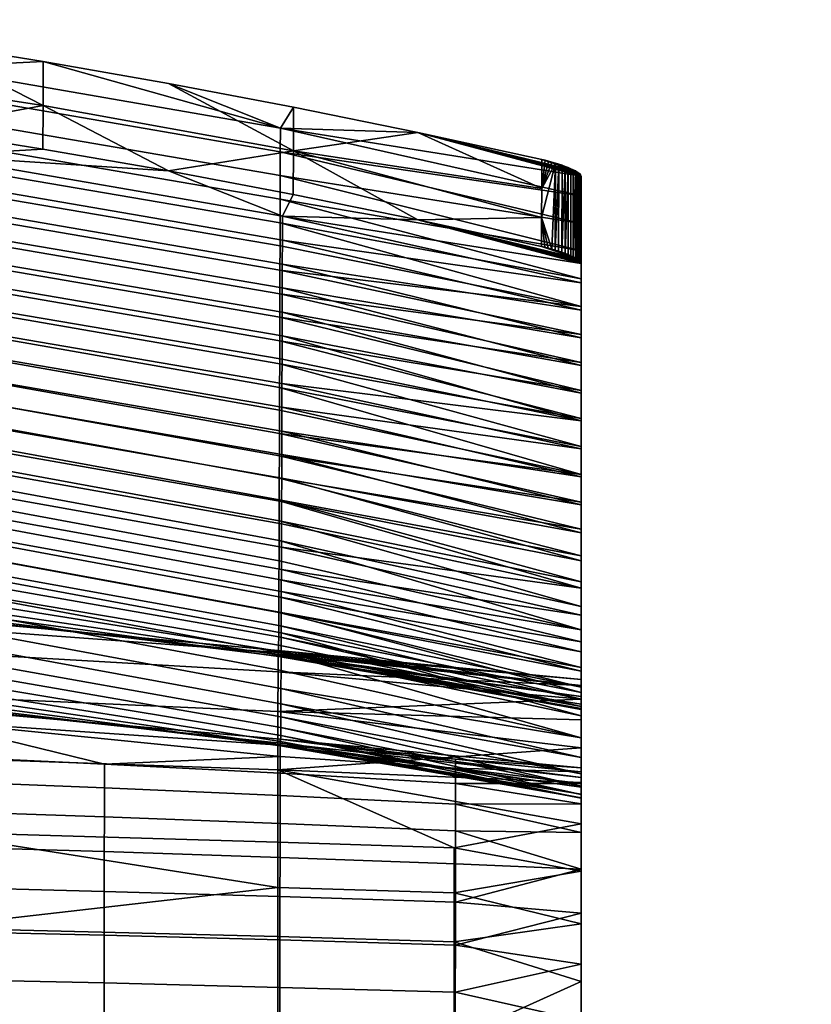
# Model space of a CAD drawing. Header units: millimetres. Extents: x -738 to 738, y -260 to 258.
# Tile 503 of 656: x -337 to -257, y 150 to 249. Entities that reach past the tile are written whole.
import ezdxf

# ---------------------------------------------------------------- set-up
doc = ezdxf.new("R2010")
doc.units = ezdxf.units.MM
doc.header["$MEASUREMENT"] = 0
doc.layers.add('nozky', color=250, linetype='Continuous')
doc.layers.add('ram', color=31, linetype='Continuous')

msp = doc.modelspace()

# ---------------------------------------------------------------- meshes
at = {"layer": 'nozky'}
mesh = msp.add_polyface(dxfattribs=at)
corners = [(-660, -250, 5), (-660, -210), (-660, -210, 5), (-660, -250), (-660, 190, 5), (-660, 230), (-660, 230, 5), (-660, 190), (-587.5, 73.091, 423.825), (-612.5, 73.091, 423.825), (-612.5, 70.097, 424.013), (-587.5, 70.097, 424.013), (-587.5, 69.154, 409.043), (-612.5, 69.154, 409.043), (-612.5, 72.148, 408.854), (-587.5, 72.148, 408.854), (-587.5, 72.148, 408.854), (-612.5, 72.148, 408.854), (-612.5, 73.091, 423.825), (-587.5, 73.091, 423.825), (-612.5, 73.091, 423.825), (-612.5, 72.148, 408.854), (-612.5, 69.154, 409.043), (-612.5, 70.097, 424.013), (-587.5, 73.091, 423.825), (-587.5, 70.097, 424.013), (-587.5, 69.154, 409.043), (-587.5, 72.148, 408.854), (-587.5, -134.498, 436.902), (-612.5, -134.498, 436.902), (-612.5, -137.492, 437.091), (-587.5, -137.492, 437.091), (-587.5, -137.492, 437.091), (-612.5, -137.492, 437.091), (-612.5, -138.435, 422.12), (-587.5, -138.435, 422.12), (-587.5, -138.435, 422.12), (-612.5, -138.435, 422.12), (-612.5, -135.441, 421.932), (-587.5, -135.441, 421.932), (-612.5, -134.498, 436.902), (-612.5, -135.441, 421.932), (-612.5, -138.435, 422.12), (-612.5, -137.492, 437.091), (-587.5, -134.498, 436.902), (-587.5, -137.492, 437.091), (-587.5, -138.435, 422.12), (-587.5, -135.441, 421.932), (-367.5, 73.091, 423.825), (-392.5, 73.091, 423.825), (-392.5, 70.097, 424.013), (-367.5, 70.097, 424.013), (-367.5, 69.154, 409.043), (-392.5, 69.154, 409.043), (-392.5, 72.148, 408.854), (-367.5, 72.148, 408.854), (-367.5, 72.148, 408.854), (-392.5, 72.148, 408.854), (-392.5, 73.091, 423.825), (-367.5, 73.091, 423.825), (-392.5, 73.091, 423.825), (-392.5, 72.148, 408.854), (-392.5, 69.154, 409.043), (-392.5, 70.097, 424.013), (-367.5, 73.091, 423.825), (-367.5, 70.097, 424.013), (-367.5, 69.154, 409.043), (-367.5, 72.148, 408.854), (-367.5, -134.498, 436.902), (-392.5, -134.498, 436.902), (-392.5, -137.492, 437.091), (-367.5, -137.492, 437.091), (-367.5, -137.492, 437.091), (-392.5, -137.492, 437.091), (-392.5, -138.435, 422.12), (-367.5, -138.435, 422.12), (-367.5, -138.435, 422.12), (-392.5, -138.435, 422.12), (-392.5, -135.441, 421.932), (-367.5, -135.441, 421.932), (-392.5, -134.498, 436.902), (-392.5, -135.441, 421.932), (-392.5, -138.435, 422.12), (-392.5, -137.492, 437.091), (-367.5, -134.498, 436.902), (-367.5, -137.492, 437.091), (-367.5, -138.435, 422.12), (-367.5, -135.441, 421.932), (-97.5, 73.091, 423.825), (-122.5, 73.091, 423.825), (-122.5, 70.097, 424.013), (-97.5, 70.097, 424.013), (-97.5, 69.154, 409.043), (-122.5, 69.154, 409.043), (-122.5, 72.148, 408.854), (-97.5, 72.148, 408.854), (-97.5, 72.148, 408.854), (-122.5, 72.148, 408.854), (-122.5, 73.091, 423.825), (-97.5, 73.091, 423.825), (-122.5, 73.091, 423.825), (-122.5, 72.148, 408.854), (-122.5, 69.154, 409.043), (-122.5, 70.097, 424.013), (-97.5, 73.091, 423.825), (-97.5, 70.097, 424.013), (-97.5, 69.154, 409.043), (-97.5, 72.148, 408.854), (-97.5, -134.498, 436.902), (-122.5, -134.498, 436.902), (-122.5, -137.492, 437.091), (-97.5, -137.492, 437.091), (-97.5, -137.492, 437.091), (-122.5, -137.492, 437.091), (-122.5, -138.435, 422.12), (-97.5, -138.435, 422.12), (-97.5, -138.435, 422.12), (-122.5, -138.435, 422.12), (-122.5, -135.441, 421.932), (-97.5, -135.441, 421.932), (-122.5, -134.498, 436.902), (-122.5, -135.441, 421.932), (-122.5, -138.435, 422.12), (-122.5, -137.492, 437.091), (-97.5, -134.498, 436.902), (-97.5, -137.492, 437.091), (-97.5, -138.435, 422.12), (-97.5, -135.441, 421.932)]
mesh.append_faces([[corners[k] for k in face] for face in [(0, 1, 2, 2), (1, 0, 3, 3), (4, 5, 6, 6), (5, 4, 7, 7), (8, 9, 10, 11), (12, 13, 14, 15), (16, 17, 18, 19), (20, 21, 22, 23), (24, 25, 26, 27), (28, 29, 30, 31), (32, 33, 34, 35), (36, 37, 38, 39), (40, 41, 42, 43), (44, 45, 46, 47), (48, 49, 50, 51), (52, 53, 54, 55), (56, 57, 58, 59), (60, 61, 62, 63), (64, 65, 66, 67), (68, 69, 70, 71), (72, 73, 74, 75), (76, 77, 78, 79), (80, 81, 82, 83), (84, 85, 86, 87), (88, 89, 90, 91), (92, 93, 94, 95), (96, 97, 98, 99), (100, 101, 102, 103), (104, 105, 106, 107), (108, 109, 110, 111), (112, 113, 114, 115), (116, 117, 118, 119), (120, 121, 122, 123), (124, 125, 126, 127)]])
at = {"layer": 'ram'}
mesh = msp.add_polyface(dxfattribs=at)
corners = [(-347.438, 238.338, 876.286), (-334.656, 236.294, 876.729), (-334.639, 240.734, 875.985), (-360.249, 244.66, 875.184), (-360.264, 240.209, 875.881), (-373.127, 241.904, 875.513), (-321.919, 234.077, 877.209), (-347.422, 247.232, 874.847), (-360.248, 249.113, 874.487), (-334.639, 245.177, 875.24), (-381.773, 237.959, 851.792), (-345.949, 233.185, 852.857), (-345.938, 235.643, 864.597), (-381.764, 240.445, 863.542), (-381.784, 235.484, 840.04), (-345.959, 230.732, 841.116), (-381.795, 233.022, 828.285), (-345.97, 228.285, 829.372), (-381.806, 230.534, 816.332), (-345.98, 225.807, 817.433), (-381.816, 228.142, 804.766), (-345.99, 223.418, 805.881), (-381.826, 225.765, 793.193), (-346.001, 221.038, 794.325), (-381.837, 223.328, 781.233), (-346.012, 218.59, 782.382), (-381.848, 220.95, 769.461), (-346.021, 216.195, 770.628), (-381.857, 218.593, 757.684), (-346.032, 213.815, 758.871), (-381.868, 216.261, 745.904), (-346.043, 211.455, 747.114), (-381.879, 213.954, 734.11), (-346.053, 209.113, 735.337), (-381.89, 211.677, 722.313), (-346.063, 206.796, 723.558), (-381.899, 209.51, 710.912), (-346.073, 204.589, 712.188), (-381.91, 207.231, 698.721), (-346.084, 202.264, 700.022), (-381.921, 205.066, 686.908), (-346.095, 200.054, 688.232), (-381.932, 202.948, 675.087), (-346.105, 197.894, 676.434), (-381.942, 200.882, 663.256), (-346.115, 195.79, 664.625), (-334.656, 236.294, 876.729), (-321.919, 234.077, 877.209), (-347.438, 238.338, 876.286), (-360.264, 240.209, 875.881), (-346.257, 242.178, 851.653), (-382.086, 246.966, 850.704), (-382.076, 249.427, 862.33), (-346.246, 244.611, 863.268), (-346.268, 239.75, 840.036), (-382.097, 244.516, 839.076), (-346.277, 237.329, 828.418), (-382.107, 242.079, 827.444), (-346.288, 234.916, 816.799), (-382.117, 239.655, 815.81), (-346.298, 232.577, 805.498), (-382.127, 237.312, 804.494), (-346.309, 230.115, 793.554), (-382.139, 234.853, 792.533), (-346.318, 227.731, 781.929), (-382.148, 232.478, 780.889), (-346.329, 225.36, 770.3), (-382.159, 230.122, 769.241), (-346.339, 223.004, 758.669), (-382.169, 227.788, 757.589), (-346.35, 220.691, 747.164), (-382.18, 225.502, 746.062), (-346.359, 218.347, 735.396), (-382.189, 223.191, 734.27), (-346.37, 216.091, 723.944), (-382.2, 220.971, 722.794), (-346.381, 213.787, 712.104), (-382.211, 218.709, 710.929), (-346.391, 211.554, 700.449), (-382.221, 216.52, 699.25), (-346.4, 209.361, 688.787), (-382.231, 214.37, 687.562), (-346.411, 207.214, 677.116), (-382.242, 212.266, 675.867), (-346.422, 205.121, 665.435), (-382.252, 210.211, 664.162), (-346.432, 203.179, 654.256), (-382.262, 208.299, 652.962), (-346.441, 201.135, 642.037), (-382.273, 206.275, 640.723), (-346.452, 199.26, 630.319), (-382.283, 204.407, 628.987), (-346.463, 197.483, 618.585), (-382.294, 202.618, 617.238), (-346.473, 195.839, 606.833), (-382.305, 200.927, 605.476), (-310.635, 207.448, 713.618), (-310.628, 209.805, 725.425), (-310.643, 205.158, 701.995), (-310.649, 202.908, 690.365), (-310.656, 200.706, 678.726), (-310.664, 198.565, 667.075), (-310.67, 196.585, 655.923), (-310.678, 194.512, 643.732), (-360.248, 249.113, 874.487), (-347.422, 247.232, 874.847), (-334.639, 245.177, 875.24), (-310.543, 238.411, 864.476)]
mesh.append_faces([[corners[k] for k in face] for face in [(0, 1, 2, 2), (3, 4, 0, 0), (3, 5, 4, 4), (1, 6, 2, 2), (2, 7, 8, 3), (0, 2, 3, 3), (2, 9, 7, 7), (10, 11, 12, 13), (14, 15, 11, 10), (16, 17, 15, 14), (18, 19, 17, 16), (20, 21, 19, 18), (22, 23, 21, 20), (24, 25, 23, 22), (26, 27, 25, 24), (28, 29, 27, 26), (30, 31, 29, 28), (32, 33, 31, 30), (34, 35, 33, 32), (36, 37, 35, 34), (38, 39, 37, 36), (40, 41, 39, 38), (42, 43, 41, 40), (44, 45, 43, 42), (46, 12, 47, 47), (12, 46, 48, 48), (48, 49, 12, 12), (50, 51, 52, 53), (54, 55, 51, 50), (56, 57, 55, 54), (58, 59, 57, 56), (60, 61, 59, 58), (62, 63, 61, 60), (64, 65, 63, 62), (66, 67, 65, 64), (68, 69, 67, 66), (70, 71, 69, 68), (72, 73, 71, 70), (74, 75, 73, 72), (76, 77, 75, 74), (78, 79, 77, 76), (80, 81, 79, 78), (82, 83, 81, 80), (84, 85, 83, 82), (86, 87, 85, 84), (88, 89, 87, 86), (90, 91, 89, 88), (92, 93, 91, 90), (94, 95, 93, 92), (96, 76, 74, 97), (98, 78, 76, 96), (99, 80, 78, 98), (100, 82, 80, 99), (101, 84, 82, 100), (102, 86, 84, 101), (103, 88, 86, 102), (52, 104, 53, 53), (104, 105, 53, 53), (106, 107, 53, 53), (105, 106, 53, 53)]])
mesh = msp.add_polyface(dxfattribs=at)
corners = [(-321.919, 234.077, 877.209), (-309.231, 231.689, 877.727), (-309.211, 236.116, 876.927), (-296.597, 229.131, 878.281), (-284.011, 229.348, 878.295), (-284.004, 232.291, 877.719), (-296.575, 237.975, 876.619), (-334.639, 240.734, 875.985), (-321.9, 242.948, 875.667), (-334.639, 245.177, 875.24), (-309.211, 240.547, 876.126), (-345.949, 233.185, 852.857), (-310.338, 227.058, 854.224), (-310.33, 229.481, 865.952), (-345.938, 235.643, 864.597), (-345.959, 230.732, 841.116), (-310.345, 224.633, 842.496), (-345.97, 228.285, 829.372), (-310.352, 222.207, 830.769), (-345.98, 225.807, 817.433), (-310.359, 219.74, 818.847), (-345.99, 223.418, 805.881), (-310.366, 217.354, 807.313), (-346.001, 221.038, 794.325), (-310.373, 214.97, 795.777), (-346.012, 218.59, 782.382), (-310.381, 212.509, 783.857), (-346.021, 216.195, 770.628), (-310.388, 210.092, 772.127), (-346.032, 213.815, 758.871), (-310.395, 207.683, 760.395), (-346.043, 211.455, 747.114), (-310.402, 205.286, 748.667), (-346.053, 209.113, 735.337), (-310.409, 202.898, 736.912), (-346.063, 206.796, 723.558), (-310.416, 200.529, 725.156), (-346.073, 204.589, 712.188), (-310.424, 198.271, 713.827), (-346.084, 202.264, 700.022), (-310.431, 195.887, 701.693), (-309.231, 231.689, 877.727), (-296.597, 229.131, 878.281), (-321.919, 234.077, 877.209), (-280, 224.699, 875.13), (-280, 203.028, 770.03), (-280, 200.188, 756.406), (-280, 197.355, 742.781), (-280, 194.526, 729.108), (-310.55, 236.013, 852.874), (-346.257, 242.178, 851.653), (-346.246, 244.611, 863.268), (-310.543, 238.411, 864.476), (-310.557, 233.614, 841.273), (-346.268, 239.75, 840.036), (-310.564, 231.214, 829.673), (-346.277, 237.329, 828.418), (-310.571, 228.813, 818.072), (-346.288, 234.916, 816.799), (-310.578, 226.479, 806.791), (-346.298, 232.577, 805.498), (-310.586, 224.014, 794.87), (-346.309, 230.115, 793.554), (-310.593, 221.619, 783.268), (-346.318, 227.731, 781.929), (-310.6, 219.228, 771.666), (-346.329, 225.36, 770.3), (-310.606, 216.844, 760.062), (-346.339, 223.004, 758.669), (-310.613, 214.496, 748.585), (-346.35, 220.691, 747.164), (-310.621, 212.109, 736.847), (-346.359, 218.347, 735.396), (-310.628, 209.805, 725.425), (-346.37, 216.091, 723.944), (-321.9, 242.948, 875.667), (-334.639, 245.177, 875.24), (-296.575, 237.975, 876.619), (-309.211, 240.547, 876.126), (-280, 233.531, 873.4), (-280, 228.76, 849.964), (-280, 225.957, 836.291), (-280, 231.549, 863.639), (-280, 220.316, 808.953), (-280, 217.481, 795.288), (-280, 214.638, 781.623), (-280, 223.143, 822.621), (-280, 208.941, 754.297), (-280, 203.274, 726.965), (-310.635, 207.448, 713.618), (-280, 206.1, 740.632), (-280, 197.711, 699.611), (-310.649, 202.908, 690.365), (-310.643, 205.158, 701.995), (-280, 200.472, 713.292)]
mesh.append_faces([[corners[k] for k in face] for face in [(0, 1, 2, 2), (1, 3, 2, 2), (3, 4, 2, 2), (5, 6, 2, 2), (4, 5, 2, 2), (0, 2, 7, 7), (2, 8, 9, 7), (2, 6, 10, 10), (2, 10, 8, 8), (11, 12, 13, 14), (15, 16, 12, 11), (17, 18, 16, 15), (19, 20, 18, 17), (21, 22, 20, 19), (23, 24, 22, 21), (25, 26, 24, 23), (27, 28, 26, 25), (29, 30, 28, 27), (31, 32, 30, 29), (33, 34, 32, 31), (35, 36, 34, 33), (37, 38, 36, 35), (39, 40, 38, 37), (41, 13, 42, 42), (43, 13, 41, 41), (44, 42, 13, 13), (14, 13, 43, 43), (30, 45, 28, 28), (32, 46, 30, 30), (34, 47, 32, 32), (48, 34, 36, 36), (49, 50, 51, 52), (53, 54, 50, 49), (55, 56, 54, 53), (57, 58, 56, 55), (59, 60, 58, 57), (61, 62, 60, 59), (63, 64, 62, 61), (65, 66, 64, 63), (67, 68, 66, 65), (69, 70, 68, 67), (71, 72, 70, 69), (73, 74, 72, 71), (75, 52, 76, 76), (77, 52, 78, 78), (78, 52, 75, 75), (79, 52, 77, 77), (49, 80, 53, 53), (53, 81, 55, 55), (82, 49, 52, 52), (57, 83, 59, 59), (61, 84, 63, 63), (63, 85, 65, 65), (83, 61, 59, 59), (86, 57, 55, 55), (87, 69, 67, 67), (88, 73, 71, 71), (88, 89, 73, 73), (71, 69, 90, 90), (91, 92, 93, 93), (93, 89, 94, 94)]])
mesh = msp.add_polyface(dxfattribs=at)
corners = [(-310.543, 238.411, 864.476), (-280, 233.531, 873.4), (-280, 231.549, 863.639), (-284.019, 226.406, 878.871), (-284.011, 229.348, 878.295), (-296.597, 229.131, 878.281), (-284.004, 232.291, 877.719), (-283.996, 235.234, 877.143), (-296.575, 237.975, 876.619), (-280, 222.729, 865.43), (-280, 219.947, 851.795), (-280, 231.549, 863.639), (-280, 233.531, 873.4), (-280, 228.76, 849.964), (-280.137, 224.936, 876.141), (-280.249, 225.031, 876.48), (-296.597, 229.131, 878.281), (-283.333, 226.24, 878.846), (-283.68, 226.327, 878.873), (-284.019, 226.406, 878.871), (-280.578, 225.243, 877.135), (-283.996, 235.234, 877.143), (-280.575, 234.073, 875.4), (-296.575, 237.975, 876.619), (-283.312, 235.068, 877.115), (-282.963, 234.973, 877.054), (-282.612, 234.872, 876.961), (-282.268, 234.765, 876.833), (-283.658, 235.155, 877.143), (-281.932, 234.653, 876.67), (-281.611, 234.537, 876.473), (-281.312, 234.42, 876.245), (-281.037, 234.302, 875.987), (-280.79, 234.186, 875.704), (-280.394, 233.965, 875.079), (-280.247, 233.863, 874.747), (-280.059, 233.681, 874.068), (-280.136, 233.768, 874.408), (-280.015, 233.602, 873.731), (-280, 225.957, 836.291), (-310.557, 233.614, 841.273), (-280, 228.76, 849.964), (-310.55, 236.013, 852.874), (-280, 223.143, 822.621), (-310.564, 231.214, 829.673), (-281.932, 234.653, 876.67), (-282.268, 234.765, 876.833), (-282.282, 225.936, 878.568), (-281.945, 225.824, 878.406), (-281.623, 225.708, 878.21), (-281.611, 234.537, 876.473), (-282.629, 226.044, 878.695), (-283.68, 226.327, 878.873), (-283.333, 226.24, 878.846), (-282.98, 226.145, 878.788), (-282.612, 234.872, 876.961), (-281.312, 234.42, 876.245), (-281.32, 225.59, 877.981), (-280.137, 224.936, 876.141), (-280.136, 233.768, 874.408), (-280.249, 225.031, 876.48), (-280.06, 224.848, 875.799), (-280.059, 233.681, 874.068), (-280.015, 224.769, 875.461), (-280.396, 225.134, 876.813), (-280.247, 233.863, 874.747), (-281.037, 234.302, 875.987), (-281.043, 225.472, 877.724), (-280.575, 234.073, 875.4), (-280.795, 225.356, 877.44), (-280.578, 225.243, 877.135), (-280.79, 234.186, 875.704), (-280.394, 233.965, 875.079), (-280, 224.699, 875.13), (-280.015, 233.602, 873.731), (-283.312, 235.068, 877.115), (-283.658, 235.155, 877.143), (-282.963, 234.973, 877.054)]
mesh.append_faces([[corners[k] for k in face] for face in [(0, 1, 2, 2), (3, 4, 5, 5), (6, 7, 8, 8), (9, 10, 11, 11), (9, 11, 12, 12), (11, 10, 13, 13), (14, 15, 16, 16), (17, 18, 19, 19), (19, 16, 20, 20), (21, 22, 23, 23), (21, 24, 25, 25), (26, 27, 21, 21), (26, 21, 25, 25), (21, 28, 24, 24), (29, 21, 27, 27), (21, 30, 31, 31), (32, 33, 21, 21), (32, 21, 31, 31), (21, 33, 22, 22), (34, 35, 23, 23), (36, 23, 37, 37), (23, 35, 37, 37), (22, 34, 23, 23), (23, 36, 38, 38), (39, 40, 41, 41), (42, 2, 41, 41), (39, 43, 44, 44), (23, 38, 1, 1), (21, 29, 30, 30), (45, 46, 47, 48), (49, 50, 48, 48), (51, 47, 46, 46), (52, 4, 3, 3), (4, 52, 53, 53), (4, 53, 54, 54), (51, 55, 54, 54), (56, 49, 57, 57), (58, 59, 60, 60), (61, 62, 58, 58), (63, 62, 61, 61), (64, 60, 65, 65), (66, 56, 57, 67), (68, 69, 70, 70), (71, 66, 67, 69), (64, 72, 70, 70), (63, 73, 12, 74), (4, 54, 55, 55), (46, 55, 51, 51), (45, 48, 50, 50), (49, 56, 50, 50), (6, 75, 76, 76), (6, 55, 77, 77), (75, 6, 77, 77), (76, 7, 6, 6), (65, 60, 59, 59), (62, 63, 74, 74), (59, 58, 62, 62), (68, 70, 72, 72), (71, 69, 68, 68), (65, 72, 64, 64), (6, 4, 55, 55)]])
mesh = msp.add_polyface(dxfattribs=at)
corners = [(-280, 233.531, 873.4), (-280, 224.699, 875.13), (-280, 222.729, 865.43), (-280, 225.957, 836.291), (-280, 228.76, 849.964), (-280, 217.153, 838.162), (-280, 219.947, 851.795), (-280, 214.347, 824.532), (-280, 194.526, 729.108), (-280, 206.1, 740.632), (-280, 197.355, 742.781), (-280, 208.941, 754.297), (-280, 200.188, 756.406), (-280, 211.79, 767.96), (-280, 203.028, 770.03), (-280, 220.316, 808.953), (-280, 223.143, 822.621), (-280, 211.53, 810.903), (-280, 208.703, 797.277), (-280, 205.867, 783.653), (-280, 214.638, 781.623), (-280, 217.481, 795.288), (-280, 203.274, 726.965), (-280.396, 225.134, 876.813), (-296.597, 229.131, 878.281), (-280.249, 225.031, 876.48), (-280.137, 224.936, 876.141), (-280.06, 224.848, 875.799), (-280.578, 225.243, 877.135), (-284.019, 226.406, 878.871), (-281.32, 225.59, 877.981), (-281.623, 225.708, 878.21), (-281.043, 225.472, 877.724), (-280.795, 225.356, 877.44), (-280.015, 224.769, 875.461), (-310.359, 219.74, 818.847), (-280, 211.53, 810.903), (-280, 214.347, 824.532), (-310.366, 217.354, 807.313), (-280, 208.703, 797.277), (-310.381, 212.509, 783.857), (-280, 205.867, 783.653), (-280, 217.153, 838.162), (-310.352, 222.207, 830.769), (-280, 224.699, 875.13), (-310.33, 229.481, 865.952), (-280, 222.729, 865.43), (-280, 219.947, 851.795), (-310.338, 227.058, 854.224), (-310.345, 224.633, 842.496), (-310.388, 210.092, 772.127), (-280, 203.028, 770.03), (-281.945, 225.824, 878.406), (-282.98, 226.145, 878.788), (-283.333, 226.24, 878.846), (-282.629, 226.044, 878.695), (-282.282, 225.936, 878.568), (-310.373, 214.97, 795.777), (-310.395, 207.683, 760.395), (-280, 200.188, 756.406), (-310.402, 205.286, 748.667), (-280, 197.355, 742.781), (-280, 220.316, 808.953), (-280, 217.481, 795.288), (-310.586, 224.014, 794.87), (-310.6, 219.228, 771.666), (-280, 214.638, 781.623), (-280, 211.79, 767.96), (-310.593, 221.619, 783.268), (-310.571, 228.813, 818.072), (-280, 223.143, 822.621), (-310.606, 216.844, 760.062), (-310.621, 212.109, 736.847), (-280, 206.1, 740.632), (-280, 203.274, 726.965), (-280, 197.711, 699.611), (-310.643, 205.158, 701.995), (-280, 200.472, 713.292), (-310.635, 207.448, 713.618), (-280, 208.941, 754.297), (-310.613, 214.496, 748.585)]
mesh.append_faces([[corners[k] for k in face] for face in [(0, 1, 2, 2), (3, 4, 5, 5), (4, 6, 5, 5), (3, 5, 7, 7), (8, 9, 10, 10), (11, 12, 10, 10), (10, 9, 11, 11), (13, 14, 12, 12), (11, 13, 12, 12), (15, 16, 17, 17), (16, 3, 7, 7), (15, 17, 18, 18), (17, 16, 7, 7), (19, 14, 20, 20), (13, 20, 14, 14), (18, 21, 15, 15), (20, 21, 19, 19), (19, 21, 18, 18), (22, 9, 8, 8), (23, 24, 25, 25), (26, 24, 27, 27), (24, 23, 28, 28), (29, 30, 31, 31), (30, 29, 32, 32), (29, 33, 32, 32), (28, 33, 29, 29), (24, 34, 27, 27), (35, 36, 37, 37), (36, 38, 39, 39), (40, 41, 39, 39), (37, 42, 43, 43), (24, 44, 34, 34), (45, 46, 44, 44), (47, 46, 48, 48), (47, 49, 42, 42), (50, 51, 41, 41), (31, 52, 29, 29), (29, 53, 54, 54), (53, 29, 55, 55), (29, 56, 55, 55), (45, 48, 46, 46), (49, 43, 42, 42), (43, 35, 37, 37), (48, 49, 47, 47), (57, 40, 39, 39), (40, 50, 41, 41), (38, 57, 39, 39), (35, 38, 36, 36), (56, 29, 52, 52), (51, 58, 59, 59), (59, 60, 61, 61), (62, 63, 64, 64), (65, 66, 67, 67), (63, 66, 68, 68), (69, 70, 62, 62), (71, 65, 67, 67), (72, 73, 74, 74), (75, 76, 77, 77), (78, 74, 77, 77), (79, 73, 80, 80), (79, 71, 67, 67)]])
mesh = msp.add_polyface(dxfattribs=at)
corners = [(-280, 171.897, 480.972), (-280, 180.462, 478.104), (-280, 181.846, 484.922), (-280, 169.832, 474.338), (-280, 178.357, 471.439), (-280, 182.464, 491.851), (-280, 173.107, 487.811), (-280, 189.875, 658.481), (-280, 181.16, 660.873), (-280, 178.781, 647.161), (-280, 183.672, 674.56), (-280, 192.388, 672.21), (-280, 176.561, 633.423), (-280, 187.498, 644.728), (-280, 183.305, 617.133), (-280, 185.287, 630.948), (-280, 174.562, 619.652), (-280, 200.472, 713.292), (-280, 203.274, 726.965), (-280, 191.742, 715.521), (-280, 188.987, 701.88), (-280, 194.526, 729.108), (-280, 186.289, 688.228), (-280, 195.008, 685.918), (-280, 197.711, 699.611), (-280, 179.975, 533.594), (-280, 171.548, 522.478), (-280, 180.754, 519.668), (-280, 181.809, 505.76), (-280, 173.492, 494.745), (-280, 172.529, 508.607), (-280, 180.467, 589.369), (-280, 181.673, 603.272), (-280, 171.63, 591.979), (-280, 172.891, 605.837), (-280, 170.43, 564.183), (-280, 179.409, 561.486), (-280, 179.716, 575.435), (-280, 188.987, 701.88), (-310.438, 193.619, 689.932), (-280, 186.289, 688.228), (-280, 183.672, 674.56), (-310.445, 191.403, 678.164), (-310.453, 189.251, 666.383), (-280, 181.16, 660.873), (-310.431, 195.887, 701.693), (-280, 191.742, 715.521), (-280, 197.355, 742.781), (-310.409, 202.898, 736.912), (-280, 194.526, 729.108), (-310.416, 200.529, 725.156), (-310.46, 187.208, 654.78), (-280, 178.781, 647.161), (-310.467, 185.188, 642.779), (-280, 176.561, 633.423), (-310.481, 181.557, 619.104), (-280, 174.562, 619.652), (-280, 172.891, 605.837), (-310.488, 179.997, 607.231), (-310.656, 200.706, 678.726), (-310.649, 202.908, 690.365), (-280, 195.008, 685.918), (-310.692, 190.867, 620.321), (-310.686, 192.628, 632.036), (-280, 185.287, 630.948), (-310.728, 185.331, 561.406), (-310.721, 185.965, 573.608), (-280, 179.716, 575.435), (-310.714, 186.802, 585.027), (-310.706, 187.952, 597.14), (-280, 180.467, 589.369), (-310.678, 194.512, 643.732), (-310.67, 196.585, 655.923), (-280, 187.498, 644.728), (-280, 197.711, 699.611), (-310.664, 198.565, 667.075), (-280, 192.388, 672.21), (-280, 189.875, 658.481), (-280, 183.305, 617.133), (-280, 181.673, 603.272), (-280, 179.409, 561.486), (-310.699, 189.282, 608.582), (-280, 179.511, 547.536), (-280, 179.975, 533.594), (-310.742, 184.795, 537.768), (-310.756, 185.046, 514.147), (-280, 180.754, 519.668), (-280, 181.809, 505.76), (-310.749, 184.825, 525.954), (-310.734, 184.954, 549.586), (-310.777, 183.236, 478.994), (-310.771, 185.206, 489.999), (-280, 181.846, 484.922), (-280, 180.462, 478.104), (-280, 178.357, 471.439), (-310.785, 179.218, 467.882), (-280, 175.537, 465.043), (-280, 182.464, 491.851), (-310.764, 185.395, 502.348)]
mesh.append_faces([[corners[k] for k in face] for face in [(0, 1, 2, 2), (1, 3, 4, 4), (5, 6, 2, 2), (7, 8, 9, 9), (10, 8, 11, 11), (12, 13, 9, 9), (14, 15, 16, 16), (13, 7, 9, 9), (15, 13, 12, 12), (15, 12, 16, 16), (7, 11, 8, 8), (17, 18, 19, 19), (17, 19, 20, 20), (19, 18, 21, 21), (22, 10, 23, 23), (11, 23, 10, 10), (24, 17, 20, 20), (22, 23, 24, 24), (22, 24, 20, 20), (25, 26, 27, 27), (28, 29, 5, 5), (27, 30, 28, 28), (26, 30, 27, 27), (31, 32, 33, 33), (32, 14, 34, 34), (35, 36, 37, 37), (38, 39, 40, 40), (41, 40, 42, 42), (41, 43, 44, 44), (45, 38, 46, 46), (47, 48, 49, 49), (50, 46, 49, 49), (51, 52, 44, 44), (53, 54, 52, 52), (55, 56, 54, 54), (57, 56, 58, 58), (59, 60, 61, 61), (62, 63, 64, 64), (65, 66, 67, 67), (68, 69, 70, 70), (71, 72, 73, 73), (61, 60, 74, 74), (75, 76, 77, 77), (63, 73, 64, 64), (73, 72, 77, 77), (61, 76, 59, 59), (62, 64, 78, 78), (79, 70, 69, 69), (67, 68, 70, 70), (80, 65, 67, 67), (79, 81, 78, 78), (82, 83, 84, 84), (85, 86, 87, 87), (86, 88, 83, 83), (89, 80, 82, 82), (90, 91, 92, 92), (92, 93, 90, 90), (94, 95, 93, 93), (96, 95, 94, 94), (97, 92, 91, 91), (97, 98, 87, 87)]])
mesh = msp.add_polyface(dxfattribs=at)
corners = [(-310.582, 160.444, 456.3), (-292.771, 159.872, 457.013), (-292.77, 163.761, 461.626), (-310.578, 164.411, 460.854), (-310.586, 156.039, 452.242), (-292.773, 155.517, 452.905), (-346.095, 200.054, 688.232), (-310.438, 193.619, 689.932), (-310.431, 195.887, 701.693), (-346.084, 202.264, 700.022), (-346.105, 197.894, 676.434), (-310.445, 191.403, 678.164), (-346.115, 195.79, 664.625), (-310.453, 189.251, 666.383), (-346.126, 193.784, 652.995), (-310.46, 187.208, 654.78), (-346.137, 191.79, 640.971), (-310.467, 185.188, 642.779), (-346.146, 190.003, 629.705), (-310.474, 183.395, 631.533), (-346.157, 188.143, 617.26), (-310.481, 181.557, 619.104), (-346.168, 186.513, 605.377), (-310.488, 179.997, 607.231), (-346.178, 185.052, 593.474), (-310.496, 178.665, 595.332), (-346.188, 183.774, 581.554), (-310.503, 177.585, 583.411), (-346.198, 182.716, 570.008), (-310.51, 176.784, 571.861), (-346.209, 181.777, 557.678), (-310.518, 176.187, 559.527), (-346.22, 181.043, 545.677), (-310.524, 175.845, 547.525), (-346.229, 180.479, 533.78), (-310.531, 175.719, 535.63), (-346.24, 180.063, 521.831), (-310.539, 175.789, 523.687), (-328.408, 173.881, 475.545), (-310.567, 172.95, 476.419), (-310.564, 174.669, 482.119), (-328.418, 168.538, 465.053), (-310.574, 167.856, 465.811), (-310.571, 170.681, 470.985), (-328.413, 171.476, 470.168), (-328.427, 160.964, 455.655), (-328.422, 165, 460.155), (-328.436, 151.666, 448.12), (-310.589, 151.219, 448.687), (-328.432, 156.513, 451.641), (-280, 191.742, 715.521), (-310.424, 198.271, 713.827), (-280, 188.987, 701.88), (-310.416, 200.529, 725.156), (-280, 183.672, 674.56), (-280, 178.781, 647.161), (-280, 176.561, 633.423), (-280, 181.16, 660.873), (-280, 186.289, 688.228), (-280, 174.562, 619.652), (-280, 171.63, 591.979), (-280, 170.812, 578.09), (-280, 172.891, 605.837), (-280, 170.454, 550.272), (-280, 170.842, 536.368), (-280, 171.548, 522.478), (-310.546, 176.019, 511.75), (-280, 170.43, 564.183), (-280, 172.529, 508.607), (-310.553, 176.412, 499.83), (-346.616, 166.994, 447.905), (-310.799, 165.967, 449.062), (-310.803, 161.359, 444.946), (-292.901, 155.848, 441.902), (-310.807, 156.375, 441.292), (-292.898, 160.805, 445.583), (-292.896, 165.37, 449.739), (-280, 192.388, 672.21), (-310.664, 198.565, 667.075), (-310.656, 200.706, 678.726), (-280, 189.875, 658.481), (-310.67, 196.585, 655.923), (-280, 187.498, 644.728), (-310.686, 192.628, 632.036), (-310.678, 194.512, 643.732), (-280, 183.305, 617.133), (-310.699, 189.282, 608.582), (-310.692, 190.867, 620.321), (-280, 181.673, 603.272), (-310.706, 187.952, 597.14), (-280, 179.716, 575.435), (-310.721, 185.965, 573.608), (-310.714, 186.802, 585.027), (-280, 179.409, 561.486), (-310.734, 184.954, 549.586), (-310.728, 185.331, 561.406), (-280, 179.511, 547.536), (-310.742, 184.795, 537.768), (-280, 180.754, 519.668), (-310.756, 185.046, 514.147), (-310.749, 184.825, 525.954), (-280, 179.975, 533.594), (-280, 181.809, 505.76), (-310.764, 185.395, 502.348), (-280, 182.464, 491.851), (-310.771, 185.206, 489.999), (-280, 180.462, 478.104), (-310.785, 179.218, 467.882), (-310.777, 183.236, 478.994), (-280, 175.537, 465.043), (-310.792, 173.295, 457.659)]
mesh.append_faces([[corners[k] for k in face] for face in [(0, 1, 2, 3), (4, 5, 1, 0), (6, 7, 8, 9), (10, 11, 7, 6), (12, 13, 11, 10), (14, 15, 13, 12), (16, 17, 15, 14), (18, 19, 17, 16), (20, 21, 19, 18), (22, 23, 21, 20), (24, 25, 23, 22), (26, 27, 25, 24), (28, 29, 27, 26), (30, 31, 29, 28), (32, 33, 31, 30), (34, 35, 33, 32), (36, 37, 35, 34), (38, 39, 40, 40), (41, 42, 43, 44), (44, 43, 39, 38), (45, 0, 3, 46), (46, 3, 42, 41), (47, 48, 4, 49), (49, 4, 0, 45), (50, 51, 8, 8), (52, 8, 7, 7), (50, 53, 51, 51), (54, 11, 13, 13), (55, 15, 17, 17), (56, 17, 19, 19), (57, 13, 15, 15), (58, 7, 11, 11), (59, 21, 23, 23), (60, 25, 27, 27), (61, 27, 29, 29), (62, 23, 25, 25), (63, 31, 33, 33), (64, 35, 37, 37), (65, 37, 66, 66), (63, 33, 35, 35), (67, 29, 31, 31), (56, 19, 21, 21), (68, 66, 69, 69), (70, 71, 72, 72), (73, 74, 72, 75), (75, 72, 71, 76), (77, 78, 79, 79), (80, 81, 78, 78), (82, 83, 84, 84), (85, 86, 87, 87), (88, 89, 86, 86), (90, 91, 92, 92), (93, 94, 95, 95), (96, 97, 94, 94), (98, 99, 100, 100), (101, 100, 97, 97), (102, 103, 99, 99), (104, 105, 103, 103), (106, 107, 108, 108), (109, 110, 107, 107), (71, 110, 76, 76)]])
mesh = msp.add_polyface(dxfattribs=at)
corners = [(-346.251, 179.793, 509.881), (-310.546, 176.019, 511.75), (-310.539, 175.789, 523.687), (-346.24, 180.063, 521.831), (-346.261, 179.563, 497.948), (-310.553, 176.412, 499.83), (-346.271, 178.227, 486.131), (-310.561, 175.806, 487.958), (-310.564, 174.669, 482.119), (-346.281, 174.715, 474.762), (-328.408, 173.881, 475.545), (-346.292, 169.151, 464.375), (-328.418, 168.538, 465.053), (-328.413, 171.476, 470.168), (-346.287, 172.189, 469.436), (-346.303, 161.431, 455.077), (-328.427, 160.964, 455.655), (-328.422, 165, 460.155), (-346.297, 165.53, 459.53), (-346.312, 152.068, 447.611), (-328.436, 151.666, 448.12), (-328.432, 156.513, 451.641), (-346.308, 156.938, 451.104), (-381.952, 198.906, 651.606), (-346.126, 193.784, 652.995), (-346.115, 195.79, 664.625), (-381.942, 200.882, 663.256), (-381.963, 196.931, 639.564), (-346.137, 191.79, 640.971), (-381.973, 195.149, 628.283), (-346.146, 190.003, 629.705), (-381.984, 193.271, 615.824), (-346.157, 188.143, 617.26), (-381.994, 191.588, 603.933), (-346.168, 186.513, 605.377), (-382.006, 190.025, 592.028), (-346.178, 185.052, 593.474), (-382.016, 188.593, 580.108), (-346.188, 183.774, 581.554), (-382.025, 187.335, 568.565), (-346.198, 182.716, 570.008), (-382.037, 186.131, 556.238), (-346.209, 181.777, 557.678), (-382.047, 185.092, 544.239), (-346.22, 181.043, 545.677), (-382.058, 184.187, 532.34), (-346.229, 180.479, 533.78), (-382.068, 183.393, 520.386), (-382.079, 182.734, 508.427), (-382.09, 182.019, 496.482), (-382.1, 180.115, 484.709), (-382.11, 176.094, 473.471), (-364.194, 169.692, 463.777), (-364.205, 161.844, 454.567), (-364.2, 165.998, 458.978), (-364.216, 152.423, 447.163), (-364.211, 157.316, 450.629), (-346.482, 194.396, 595.384), (-382.314, 199.396, 594.022), (-382.305, 200.927, 605.476), (-346.473, 195.839, 606.833), (-346.493, 193.055, 583.27), (-382.325, 197.909, 581.907), (-346.504, 191.974, 571.853), (-382.335, 196.638, 570.49), (-346.514, 191.009, 559.652), (-382.346, 195.417, 558.292), (-346.524, 190.252, 547.833), (-382.355, 194.364, 546.473), (-346.534, 189.661, 536.011), (-382.366, 193.439, 534.649), (-346.545, 189.214, 524.19), (-382.377, 192.621, 522.822), (-310.686, 192.628, 632.036), (-346.452, 199.26, 630.319), (-346.441, 201.135, 642.037), (-310.678, 194.512, 643.732), (-310.692, 190.867, 620.321), (-346.463, 197.483, 618.585), (-310.699, 189.282, 608.582), (-310.706, 187.952, 597.14), (-310.714, 186.802, 585.027), (-310.721, 185.965, 573.608), (-310.728, 185.331, 561.406), (-310.734, 184.954, 549.586), (-310.742, 184.795, 537.768), (-310.749, 184.825, 525.954), (-310.756, 185.046, 514.147), (-346.555, 188.929, 512.369), (-310.764, 185.395, 502.348), (-346.565, 188.721, 500.553), (-310.771, 185.206, 489.999), (-346.576, 187.846, 488.22), (-310.777, 183.236, 478.994), (-346.586, 185.305, 477.312), (-310.785, 179.218, 467.882), (-346.596, 180.807, 466.376), (-310.792, 173.295, 457.659), (-346.606, 174.535, 456.344), (-310.799, 165.967, 449.062), (-346.616, 166.994, 447.905), (-310.803, 161.359, 444.946), (-310.807, 156.375, 441.292), (-346.627, 157.281, 440.248)]
mesh.append_faces([[corners[k] for k in face] for face in [(0, 1, 2, 3), (4, 5, 1, 0), (6, 7, 5, 4), (8, 7, 6, 6), (6, 9, 10, 10), (10, 8, 6, 6), (11, 12, 13, 14), (14, 13, 10, 9), (15, 16, 17, 18), (18, 17, 12, 11), (19, 20, 21, 22), (22, 21, 16, 15), (23, 24, 25, 26), (27, 28, 24, 23), (29, 30, 28, 27), (31, 32, 30, 29), (33, 34, 32, 31), (35, 36, 34, 33), (37, 38, 36, 35), (39, 40, 38, 37), (41, 42, 40, 39), (43, 44, 42, 41), (45, 46, 44, 43), (47, 3, 46, 45), (48, 0, 3, 47), (49, 4, 0, 48), (50, 6, 4, 49), (51, 9, 6, 50), (52, 11, 14, 14), (14, 9, 51, 51), (53, 15, 18, 54), (54, 18, 11, 52), (55, 19, 22, 56), (56, 22, 15, 53), (57, 58, 59, 60), (61, 62, 58, 57), (63, 64, 62, 61), (65, 66, 64, 63), (67, 68, 66, 65), (69, 70, 68, 67), (71, 72, 70, 69), (73, 74, 75, 76), (77, 78, 74, 73), (79, 60, 78, 77), (80, 57, 60, 79), (81, 61, 57, 80), (82, 63, 61, 81), (83, 65, 63, 82), (84, 67, 65, 83), (85, 69, 67, 84), (86, 71, 69, 85), (87, 88, 71, 86), (89, 90, 88, 87), (91, 92, 90, 89), (93, 94, 92, 91), (95, 96, 94, 93), (97, 98, 96, 95), (99, 100, 98, 97), (101, 102, 103, 103), (103, 100, 101, 101)]])
mesh = msp.add_polyface(dxfattribs=at)
corners = [(-280, 153.585, 452.164), (-280, 157.655, 443.944), (-280, 158.736, 456.832), (-280, 163.01, 448.412), (-280, 167.817, 453.464), (-280, 163.207, 462.154), (-280, 172.012, 459.03), (-280, 151.821, 440.122), (-280, 178.357, 471.439), (-280, 169.832, 474.338), (-280, 166.926, 468.027), (-280, 181.846, 484.922), (-280, 173.107, 487.811), (-280, 171.897, 480.972), (-280, 180.462, 478.104), (-280, 175.537, 465.043), (-280, 183.305, 617.133), (-280, 174.562, 619.652), (-280, 172.891, 605.837), (-280, 179.975, 533.594), (-280, 170.842, 536.368), (-280, 171.548, 522.478), (-280, 179.511, 547.536), (-280, 170.454, 550.272), (-280, 182.464, 491.851), (-280, 173.492, 494.745), (-280, 181.809, 505.76), (-280, 172.529, 508.607), (-280, 180.467, 589.369), (-280, 171.63, 591.979), (-280, 170.812, 578.09), (-280, 181.673, 603.272), (-280, 170.43, 564.183), (-280, 179.409, 561.486), (-280, 179.716, 575.435), (-310.567, 172.95, 476.419), (-292.764, 171.923, 477.385), (-292.762, 173.463, 483.141), (-310.564, 174.669, 482.119), (-292.759, 174.397, 489.023), (-310.561, 175.806, 487.958), (-310.574, 167.856, 465.811), (-292.768, 167.104, 466.647), (-292.766, 169.805, 471.888), (-310.571, 170.681, 470.985), (-310.578, 164.411, 460.854), (-292.77, 163.761, 461.626), (-310.51, 176.784, 571.861), (-280, 170.43, 564.183), (-280, 170.812, 578.09), (-310.518, 176.187, 559.527), (-280, 170.454, 550.272), (-310.531, 175.719, 535.63), (-280, 170.842, 536.368), (-280, 171.63, 591.979), (-310.503, 177.585, 583.411), (-280, 172.891, 605.837), (-310.496, 178.665, 595.332), (-310.539, 175.789, 523.687), (-280, 171.548, 522.478), (-280, 172.529, 508.607), (-310.546, 176.019, 511.75), (-280, 158.736, 456.832), (-292.773, 155.517, 452.905), (-280, 153.585, 452.164), (-292.771, 159.872, 457.013), (-280, 163.207, 462.154), (-280, 171.897, 480.972), (-280, 173.107, 487.811), (-280, 169.832, 474.338), (-280, 166.926, 468.027), (-280, 173.492, 494.745), (-310.553, 176.412, 499.83), (-280, 163.01, 448.412), (-292.898, 160.805, 445.583), (-292.896, 165.37, 449.739), (-280, 172.012, 459.03), (-280, 167.817, 453.464), (-310.792, 173.295, 457.659), (-280, 175.537, 465.043), (-280, 157.655, 443.944), (-280, 151.821, 440.122), (-292.901, 155.848, 441.902)]
mesh.append_faces([[corners[k] for k in face] for face in [(0, 1, 2, 2), (1, 3, 2, 2), (4, 5, 3, 3), (3, 5, 2, 2), (6, 5, 4, 4), (7, 1, 0, 0), (8, 9, 10, 10), (11, 12, 13, 13), (13, 9, 14, 14), (10, 15, 8, 8), (10, 6, 15, 15), (6, 10, 5, 5), (16, 17, 18, 18), (19, 20, 21, 21), (19, 22, 20, 20), (23, 20, 22, 22), (12, 24, 25, 25), (25, 26, 27, 27), (28, 29, 30, 30), (29, 31, 18, 18), (32, 23, 33, 33), (22, 33, 23, 23), (34, 28, 30, 30), (32, 34, 30, 30), (35, 36, 37, 38), (38, 37, 39, 40), (41, 42, 43, 44), (44, 43, 36, 35), (45, 46, 42, 41), (47, 48, 49, 49), (48, 50, 51, 51), (52, 53, 51, 51), (49, 54, 55, 55), (56, 57, 54, 54), (58, 59, 53, 53), (60, 59, 61, 61), (62, 63, 64, 64), (65, 62, 66, 66), (37, 67, 68, 68), (67, 36, 69, 69), (43, 70, 69, 69), (66, 70, 42, 42), (68, 71, 39, 39), (68, 39, 37, 37), (39, 71, 72, 72), (37, 36, 67, 67), (36, 43, 69, 69), (70, 43, 42, 42), (42, 46, 66, 66), (46, 65, 66, 66), (72, 40, 39, 39), (62, 65, 63, 63), (60, 72, 71, 71), (73, 74, 75, 75), (76, 77, 78, 78), (77, 73, 75, 75), (75, 78, 77, 77), (79, 76, 78, 78), (80, 74, 73, 73), (80, 81, 82, 82), (80, 82, 74, 74)]])
mesh = msp.add_polyface(dxfattribs=at)
corners = [(-359.075, 73.774, 426.707), (-356.756, 69.138, 424.326), (-359.075, 73.607, 424.044), (-362.322, 77.596, 423.793), (-362.322, 77.764, 426.456), (-360.996, 76.5, 429.209), (-358.711, 73.37, 429.398), (-359.791, 74.977, 429.304), (-357.762, 71.686, 429.491), (-366.32, 81.005, 426.252), (-366.32, 80.837, 423.589), (-370.798, 83.152, 423.443), (-370.798, 83.32, 426.106), (-364.68, 80.004, 428.959), (-375.451, 84.488, 423.359), (-375.451, 84.655, 426.022), (-368.649, 82.514, 428.736), (-366.605, 81.353, 428.846), (-362.322, 77.931, 429.112), (-362.887, 78.477, 429.074), (-370.799, 83.479, 428.629), (-373.029, 84.238, 428.527), (-346.323, 141.389, 442.184), (-328.445, 141.005, 442.678), (-328.44, 146.479, 445.124), (-346.318, 146.868, 444.631), (-310.596, 140.577, 443.229), (-310.593, 146.045, 445.675), (-310.589, 151.219, 448.687), (-328.436, 151.666, 448.12), (-346.312, 152.068, 447.611), (-346.334, 129.859, 438.951), (-328.455, 129.472, 439.494), (-328.45, 135.317, 440.798), (-346.328, 135.702, 440.288), (-310.604, 129.042, 440.1), (-310.6, 134.889, 441.369), (-346.344, 117.932, 437.921), (-310.61, 117.118, 439.268), (-346.354, 105.946, 438.155), (-310.617, 105.156, 439.716), (-346.365, 94.303, 438.393), (-310.625, 93.535, 440.131), (-346.375, 81.974, 438.721), (-310.632, 81.231, 440.633), (-346.386, 69.989, 439.099), (-310.64, 69.27, 441.161), (-364.227, 141.729, 441.748), (-364.222, 147.213, 444.196), (-364.216, 152.423, 447.163), (-382.147, 147.512, 443.819), (-382.143, 152.732, 446.773), (-382.163, 130.5, 438.057), (-382.174, 118.57, 436.873), (-382.185, 106.565, 436.939), (-382.194, 94.904, 437.04), (-382.205, 82.556, 437.234), (-382.216, 70.552, 437.494), (-346.637, 147.36, 434.901), (-382.47, 148.037, 434.11), (-382.46, 157.988, 439.439), (-346.627, 157.281, 440.248), (-346.647, 135.573, 430.944), (-382.48, 136.25, 430.098), (-346.658, 123.854, 429.146), (-382.491, 124.534, 428.173), (-346.668, 112.004, 428.956), (-382.502, 112.67, 427.825), (-346.679, 100.152, 429.27), (-382.512, 100.793, 427.989), (-346.689, 87.839, 429.53), (-382.522, 88.461, 428.11), (-346.699, 76.433, 429.87), (-382.532, 77.036, 428.332), (-310.812, 146.491, 435.921), (-310.807, 156.375, 441.292), (-310.816, 140.689, 433.701), (-310.82, 134.706, 432.035), (-310.828, 122.98, 430.399), (-310.835, 111.152, 430.413), (-310.842, 99.328, 430.921), (-310.85, 87.041, 431.36), (-310.855, 75.661, 431.854), (-292.909, 134.202, 432.672)]
mesh.append_faces([[corners[k] for k in face] for face in [(0, 1, 2, 2), (0, 2, 3, 4), (4, 5, 0, 0), (6, 0, 7, 7), (0, 6, 8, 8), (7, 0, 5, 5), (9, 10, 11, 12), (13, 4, 9, 9), (10, 9, 4, 3), (14, 15, 12, 11), (16, 9, 12, 12), (17, 13, 9, 9), (18, 4, 19, 19), (19, 4, 13, 13), (17, 9, 16, 16), (12, 20, 16, 16), (12, 21, 20, 20), (5, 4, 18, 18), (22, 23, 24, 25), (23, 26, 27, 24), (24, 27, 28, 29), (25, 24, 29, 30), (31, 32, 33, 34), (32, 35, 36, 33), (33, 36, 26, 23), (34, 33, 23, 22), (32, 31, 37, 37), (38, 35, 32, 32), (37, 38, 32, 32), (39, 40, 38, 37), (41, 42, 40, 39), (43, 44, 42, 41), (45, 46, 44, 43), (47, 22, 25, 48), (48, 25, 30, 49), (50, 48, 49, 51), (34, 22, 47, 47), (52, 31, 34, 34), (34, 47, 52, 52), (53, 37, 31, 52), (54, 39, 37, 53), (55, 41, 39, 54), (56, 43, 41, 55), (57, 45, 43, 56), (58, 59, 60, 61), (62, 63, 59, 58), (64, 65, 63, 62), (66, 67, 65, 64), (68, 69, 67, 66), (70, 71, 69, 68), (72, 73, 71, 70), (74, 58, 61, 75), (76, 77, 62, 62), (58, 74, 76, 76), (62, 58, 76, 76), (78, 64, 62, 77), (79, 66, 64, 78), (80, 68, 66, 79), (81, 70, 68, 80), (82, 72, 70, 81), (83, 78, 77, 77)]])
mesh = msp.add_polyface(dxfattribs=at)
corners = [(-280, 79.686, 442.658), (-280, 76.603, 433.819), (-280, 90.535, 433.036), (-280, 93.579, 441.889), (-280, 104.474, 432.305), (-280, 107.475, 441.149), (-280, 65.793, 443.459), (-280, 121.376, 440.66), (-280, 118.393, 431.63), (-280, 125.37, 431.914), (-280, 128.3, 441.304), (-280, 132.289, 432.859), (-280, 135.096, 442.772), (-280, 141.654, 445.085), (-280, 139.055, 434.551), (-280, 145.593, 436.982), (-280, 151.821, 440.122), (-280, 153.585, 452.164), (-280, 147.856, 448.227), (-310.589, 151.219, 448.687), (-292.775, 150.727, 449.314), (-292.773, 155.517, 452.905), (-310.586, 156.039, 452.242), (-310.596, 140.577, 443.229), (-292.779, 140.106, 443.838), (-292.777, 145.569, 446.283), (-310.593, 146.045, 445.675), (-310.604, 129.042, 440.1), (-292.784, 128.568, 440.769), (-292.782, 134.418, 441.999), (-310.6, 134.889, 441.369), (-280, 147.856, 448.227), (-280, 153.585, 452.164), (-280, 141.654, 445.085), (-280, 135.096, 442.772), (-280, 79.686, 442.658), (-280, 93.579, 441.889), (-310.625, 93.535, 440.131), (-280, 128.3, 441.304), (-280, 121.376, 440.66), (-280, 107.475, 441.149), (-310.61, 117.118, 439.268), (-310.617, 105.156, 439.716), (-310.632, 81.231, 440.633), (-310.64, 69.27, 441.161), (-292.909, 134.202, 432.672), (-310.82, 134.706, 432.035), (-310.816, 140.689, 433.701), (-292.907, 140.187, 434.31), (-310.812, 146.491, 435.921), (-292.905, 145.986, 436.517), (-310.807, 156.375, 441.292), (-292.901, 155.848, 441.902), (-280, 104.474, 432.305), (-310.842, 99.328, 430.921), (-310.835, 111.152, 430.413), (-280, 76.603, 433.819), (-310.855, 75.661, 431.854), (-310.85, 87.041, 431.36), (-280, 90.535, 433.036), (-310.828, 122.98, 430.399), (-280, 118.393, 431.63), (-280, 151.821, 440.122), (-280, 145.593, 436.982), (-280, 139.055, 434.551), (-280, 125.37, 431.914), (-280, 132.289, 432.859), (-280, 62.669, 434.628)]
mesh.append_faces([[corners[k] for k in face] for face in [(0, 1, 2, 2), (0, 2, 3, 3), (4, 3, 2, 2), (5, 3, 4, 4), (6, 1, 0, 0), (7, 5, 8, 8), (4, 8, 5, 5), (7, 9, 10, 10), (9, 7, 8, 8), (10, 11, 12, 12), (13, 12, 14, 14), (11, 14, 12, 12), (15, 13, 14, 14), (9, 11, 10, 10), (16, 17, 18, 18), (13, 15, 18, 18), (15, 16, 18, 18), (19, 20, 21, 22), (23, 24, 25, 26), (26, 25, 20, 19), (27, 28, 29, 30), (30, 29, 24, 23), (31, 32, 20, 20), (31, 25, 33, 33), (24, 34, 33, 33), (35, 36, 37, 37), (29, 38, 34, 34), (28, 39, 38, 38), (40, 39, 41, 41), (40, 42, 36, 36), (21, 20, 32, 32), (25, 24, 33, 33), (24, 29, 34, 34), (20, 25, 31, 31), (41, 28, 27, 27), (41, 42, 40, 40), (42, 37, 36, 36), (41, 39, 28, 28), (29, 28, 38, 38), (35, 37, 43, 43), (35, 43, 44, 44), (45, 46, 47, 48), (48, 47, 49, 50), (49, 51, 52, 50), (53, 54, 55, 55), (56, 57, 58, 58), (58, 54, 59, 59), (55, 60, 61, 61), (62, 50, 52, 52), (62, 63, 50, 50), (64, 45, 48, 48), (63, 48, 50, 50), (65, 60, 45, 45), (63, 64, 48, 48), (66, 65, 45, 45), (61, 53, 55, 55), (60, 65, 61, 61), (54, 53, 59, 59), (67, 57, 56, 56), (58, 59, 56, 56), (66, 45, 64, 64)]])

doc.saveas('drawing.dxf')
